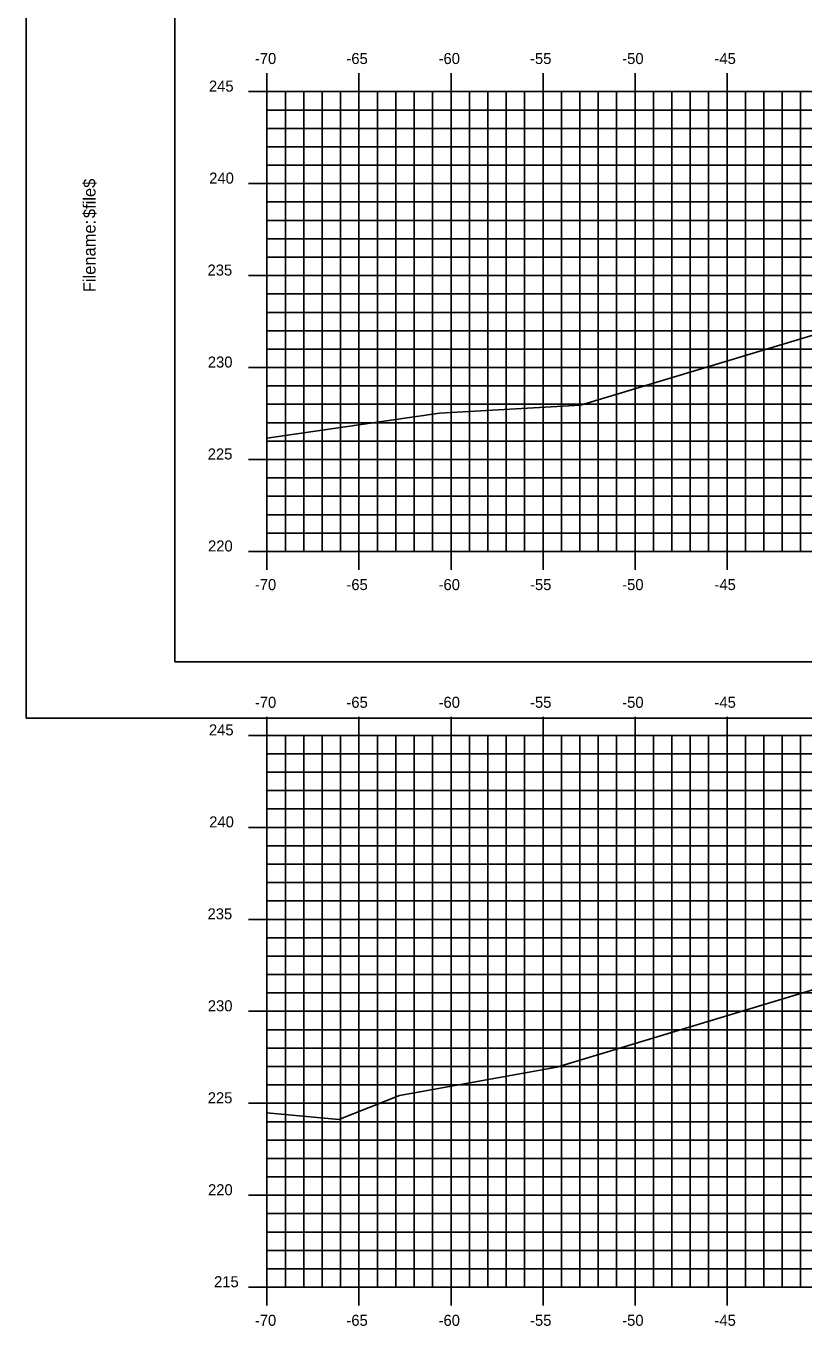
# Model space of a CAD drawing. Extents: x 1168600 to 1177589, y 610178 to 611246.
# Drawn here: x 1171332.4 to 1171374.7, y 610907.5 to 610978.2 of the extents above; entities that cross this region are included whole.
import ezdxf

# ---------------------------------------------------------------- set-up
doc = ezdxf.new("R2010")
doc.units = 0
for name, color, linetype in [('_Construction', 7, 'Continuous'), ('_Station Equation', 7, 'Continuous'), ('H_V ANNOTATION', 7, 'Continuous'), ('MAJOR', 7, 'Continuous'), ('MINOR', 7, 'Continuous')]:
    doc.layers.add(name, color=color, linetype=linetype)

msp = doc.modelspace()

# ---------------------------------------------------------------- linework, layer by layer
at = {"layer": '_Construction'}
for p, q in [((1171340.532, 611048.596), (1171340.532, 610943.596)), ((1171340.532, 610943.596), (1171500.532, 610943.596)), ((1171345.532, 610940.598), (1171345.532, 610939.596)), ((1171350.532, 610940.598), (1171350.532, 610939.596)), ((1171355.532, 610940.598), (1171355.532, 610939.596)), ((1171360.532, 610940.598), (1171360.532, 610939.596)), ((1171365.532, 610940.598), (1171365.532, 610939.596)), ((1171370.532, 610940.598), (1171370.532, 610939.596)), ((1171344.53, 610939.596), (1171345.532, 610939.596)), ((1171345.532, 610939.596), (1171485.532, 610939.596)), ((1171345.532, 610909.596), (1171345.532, 610939.596)), ((1171345.532, 610909.596), (1171345.532, 610939.596)), ((1171345.532, 610939.596), (1171485.532, 610939.596)), ((1171346.532, 610909.596), (1171346.532, 610939.596)), ((1171347.532, 610909.596), (1171347.532, 610939.596)), ((1171348.532, 610909.596), (1171348.532, 610939.596)), ((1171349.532, 610909.596), (1171349.532, 610939.596)), ((1171350.532, 610909.596), (1171350.532, 610939.596)), ((1171351.532, 610909.596), (1171351.532, 610939.596)), ((1171352.532, 610909.596), (1171352.532, 610939.596)), ((1171353.532, 610909.596), (1171353.532, 610939.596)), ((1171354.532, 610909.596), (1171354.532, 610939.596)), ((1171355.532, 610909.596), (1171355.532, 610939.596)), ((1171356.532, 610909.596), (1171356.532, 610939.596)), ((1171357.532, 610909.596), (1171357.532, 610939.596)), ((1171358.532, 610909.596), (1171358.532, 610939.596)), ((1171359.532, 610909.596), (1171359.532, 610939.596)), ((1171360.532, 610909.596), (1171360.532, 610939.596)), ((1171361.532, 610909.596), (1171361.532, 610939.596)), ((1171362.532, 610909.596), (1171362.532, 610939.596)), ((1171363.532, 610909.596), (1171363.532, 610939.596)), ((1171364.532, 610909.596), (1171364.532, 610939.596)), ((1171365.532, 610909.596), (1171365.532, 610939.596)), ((1171366.532, 610909.596), (1171366.532, 610939.596)), ((1171367.532, 610909.596), (1171367.532, 610939.596)), ((1171368.532, 610909.596), (1171368.532, 610939.596)), ((1171369.532, 610909.596), (1171369.532, 610939.596)), ((1171370.532, 610909.596), (1171370.532, 610939.596)), ((1171371.532, 610909.596), (1171371.532, 610939.596)), ((1171372.532, 610909.596), (1171372.532, 610939.596)), ((1171373.532, 610909.596), (1171373.532, 610939.596)), ((1171374.532, 610909.596), (1171374.532, 610939.596)), ((1171345.532, 610938.596), (1171485.532, 610938.596)), ((1171345.532, 610938.596), (1171346.534, 610938.596)), ((1171345.532, 610937.596), (1171485.532, 610937.596)), ((1171345.532, 610937.596), (1171346.534, 610937.596)), ((1171345.532, 610936.596), (1171485.532, 610936.596)), ((1171345.532, 610936.596), (1171346.534, 610936.596)), ((1171345.532, 610935.596), (1171485.532, 610935.596)), ((1171345.532, 610935.596), (1171346.534, 610935.596)), ((1171344.53, 610934.596), (1171345.532, 610934.596)), ((1171345.532, 610934.596), (1171485.532, 610934.596)), ((1171345.532, 610933.596), (1171485.532, 610933.596)), ((1171345.532, 610933.596), (1171346.534, 610933.596)), ((1171345.532, 610932.596), (1171485.532, 610932.596)), ((1171345.532, 610932.596), (1171346.534, 610932.596)), ((1171345.532, 610931.596), (1171485.532, 610931.596)), ((1171345.532, 610931.596), (1171346.534, 610931.596)), ((1171345.532, 610930.596), (1171485.532, 610930.596)), ((1171345.532, 610930.596), (1171346.534, 610930.596)), ((1171344.53, 610929.596), (1171345.532, 610929.596)), ((1171345.532, 610929.596), (1171485.532, 610929.596)), ((1171345.532, 610928.596), (1171485.532, 610928.596)), ((1171345.532, 610928.596), (1171346.534, 610928.596)), ((1171345.532, 610927.596), (1171485.532, 610927.596)), ((1171345.532, 610927.596), (1171346.534, 610927.596)), ((1171345.532, 610926.596), (1171485.532, 610926.596)), ((1171345.532, 610926.596), (1171346.534, 610926.596)), ((1171345.532, 610925.596), (1171485.532, 610925.596)), ((1171345.532, 610925.596), (1171346.534, 610925.596)), ((1171344.53, 610924.596), (1171345.532, 610924.596)), ((1171345.532, 610924.596), (1171485.532, 610924.596)), ((1171345.532, 610923.596), (1171485.532, 610923.596)), ((1171345.532, 610923.596), (1171346.534, 610923.596)), ((1171345.532, 610922.596), (1171485.532, 610922.596)), ((1171345.532, 610922.596), (1171346.534, 610922.596)), ((1171345.532, 610921.596), (1171485.532, 610921.596)), ((1171345.532, 610921.596), (1171346.534, 610921.596)), ((1171345.532, 610920.596), (1171485.532, 610920.596)), ((1171345.532, 610920.596), (1171346.534, 610920.596)), ((1171344.53, 610919.596), (1171345.532, 610919.596)), ((1171345.532, 610919.596), (1171485.532, 610919.596)), ((1171345.532, 610918.596), (1171485.532, 610918.596)), ((1171345.532, 610918.596), (1171346.534, 610918.596)), ((1171345.532, 610917.596), (1171485.532, 610917.596)), ((1171345.532, 610917.596), (1171346.534, 610917.596)), ((1171345.532, 610916.596), (1171485.532, 610916.596)), ((1171345.532, 610916.596), (1171346.534, 610916.596)), ((1171345.532, 610915.596), (1171485.532, 610915.596)), ((1171345.532, 610915.596), (1171346.534, 610915.596)), ((1171344.53, 610914.596), (1171345.532, 610914.596)), ((1171345.532, 610914.596), (1171485.532, 610914.596)), ((1171345.532, 610913.596), (1171485.532, 610913.596)), ((1171345.532, 610913.596), (1171346.534, 610913.596)), ((1171345.532, 610912.596), (1171485.532, 610912.596)), ((1171345.532, 610912.596), (1171346.534, 610912.596)), ((1171345.532, 610911.596), (1171485.532, 610911.596)), ((1171345.532, 610911.596), (1171346.534, 610911.596)), ((1171345.532, 610910.596), (1171485.532, 610910.596)), ((1171345.532, 610910.596), (1171346.534, 610910.596)), ((1171344.53, 610909.596), (1171345.532, 610909.596)), ((1171345.532, 610909.596), (1171485.532, 610909.596)), ((1171345.532, 610909.596), (1171485.532, 610909.596)), ((1171345.532, 610908.594), (1171345.532, 610909.596)), ((1171350.532, 610908.594), (1171350.532, 610909.596)), ((1171355.532, 610908.594), (1171355.532, 610909.596)), ((1171360.532, 610908.594), (1171360.532, 610909.596)), ((1171365.532, 610908.594), (1171365.532, 610909.596)), ((1171370.532, 610908.594), (1171370.532, 610909.596))]:
    msp.add_line(p, q, dxfattribs=at)
msp.add_lwpolyline([(1171332.439, 610940.537), (1171502.439, 610940.537), (1171502.439, 611050.537), (1171332.439, 611050.537)], close=True, dxfattribs=at)
msp.add_lwpolyline([(1171345.532, 610919.07), (1171349.444, 610918.72), (1171352.735, 610920.019), (1171361.275, 610921.551), (1171378.365, 610926.724), (1171393.142, 610931.463), (1171399.729, 610931.986), (1171400.676, 610932.069), (1171400.88, 610932.06), (1171403.116, 610932.059), (1171405.954, 610932.063), (1171408.804, 610932.024), (1171410.954, 610931.995), (1171413.815, 610931.944), (1171415.954, 610931.906), (1171418.826, 610931.849)], dxfattribs=at)
at = {"layer": '_Station Equation'}
for points in [[(1171345.532, 610955.753), (1171354.905, 610957.119), (1171362.563, 610957.544), (1171385.062, 610964.322), (1171393.108, 610966.821), (1171397.709, 610967.267), (1171398.667, 610967.352), (1171400.057, 610967.478), (1171400.705, 610967.537), (1171402.885, 610967.534), (1171405.743, 610967.53), (1171408.561, 610967.486), (1171410.743, 610967.452), (1171413.594, 610967.405), (1171415.743, 610967.371), (1171418.627, 610967.311)], [(1171345.532, 610955.753), (1171354.906, 610957.119), (1171362.562, 610957.544), (1171385.063, 610964.322), (1171393.108, 610966.821), (1171397.709, 610967.267), (1171398.667, 610967.352), (1171400.056, 610967.478), (1171400.705, 610967.537), (1171402.886, 610967.534), (1171405.743, 610967.53), (1171408.562, 610967.486), (1171410.743, 610967.452), (1171413.595, 610967.405), (1171415.743, 610967.371), (1171418.628, 610967.311)], [(1171345.532, 610919.07), (1171349.444, 610918.72), (1171352.735, 610920.019), (1171361.275, 610921.551), (1171378.365, 610926.723), (1171393.142, 610931.463), (1171399.729, 610931.986), (1171400.676, 610932.069), (1171400.88, 610932.06), (1171403.115, 610932.059), (1171405.954, 610932.063), (1171408.804, 610932.024), (1171410.954, 610931.995), (1171413.816, 610931.944), (1171415.954, 610931.906), (1171418.827, 610931.849)]]:
    msp.add_lwpolyline(points, dxfattribs=at)
at = {"layer": 'MAJOR'}
for p, q in [((1171345.532, 610975.598), (1171345.532, 610974.596)), ((1171350.532, 610975.598), (1171350.532, 610974.596)), ((1171355.532, 610975.598), (1171355.532, 610974.596)), ((1171360.532, 610975.598), (1171360.532, 610974.596)), ((1171365.532, 610975.598), (1171365.532, 610974.596)), ((1171370.532, 610975.598), (1171370.532, 610974.596)), ((1171344.53, 610974.596), (1171345.532, 610974.596)), ((1171345.532, 610974.596), (1171485.532, 610974.596)), ((1171345.532, 610949.596), (1171345.532, 610974.596)), ((1171345.532, 610949.596), (1171345.532, 610974.596)), ((1171345.532, 610974.596), (1171485.532, 610974.596)), ((1171350.532, 610949.596), (1171350.532, 610974.596)), ((1171355.532, 610949.596), (1171355.532, 610974.596)), ((1171360.532, 610949.596), (1171360.532, 610974.596)), ((1171365.532, 610949.596), (1171365.532, 610974.596)), ((1171370.532, 610949.596), (1171370.532, 610974.596)), ((1171344.53, 610969.596), (1171345.532, 610969.596)), ((1171345.532, 610969.596), (1171485.532, 610969.596)), ((1171344.53, 610964.596), (1171345.532, 610964.596)), ((1171345.532, 610964.596), (1171485.532, 610964.596)), ((1171344.53, 610959.596), (1171345.532, 610959.596)), ((1171345.532, 610959.596), (1171485.532, 610959.596)), ((1171344.53, 610954.596), (1171345.532, 610954.596)), ((1171345.532, 610954.596), (1171485.532, 610954.596)), ((1171344.53, 610949.596), (1171345.532, 610949.596)), ((1171345.532, 610949.596), (1171485.532, 610949.596)), ((1171345.532, 610949.596), (1171485.532, 610949.596)), ((1171345.532, 610948.594), (1171345.532, 610949.596)), ((1171350.532, 610948.594), (1171350.532, 610949.596)), ((1171355.532, 610948.594), (1171355.532, 610949.596)), ((1171360.532, 610948.594), (1171360.532, 610949.596)), ((1171365.532, 610948.594), (1171365.532, 610949.596)), ((1171370.532, 610948.594), (1171370.532, 610949.596))]:
    msp.add_line(p, q, dxfattribs=at)
at = {"layer": 'MINOR'}
for p, q in [((1171346.532, 610949.596), (1171346.532, 610974.596)), ((1171347.532, 610949.596), (1171347.532, 610974.596)), ((1171348.532, 610949.596), (1171348.532, 610974.596)), ((1171349.532, 610949.596), (1171349.532, 610974.596)), ((1171351.532, 610949.596), (1171351.532, 610974.596)), ((1171352.532, 610949.596), (1171352.532, 610974.596)), ((1171353.532, 610949.596), (1171353.532, 610974.596)), ((1171354.532, 610949.596), (1171354.532, 610974.596)), ((1171356.532, 610949.596), (1171356.532, 610974.596)), ((1171357.532, 610949.596), (1171357.532, 610974.596)), ((1171358.532, 610949.596), (1171358.532, 610974.596)), ((1171359.532, 610949.596), (1171359.532, 610974.596)), ((1171361.532, 610949.596), (1171361.532, 610974.596)), ((1171362.532, 610949.596), (1171362.532, 610974.596)), ((1171363.532, 610949.596), (1171363.532, 610974.596)), ((1171364.532, 610949.596), (1171364.532, 610974.596)), ((1171366.532, 610949.596), (1171366.532, 610974.596)), ((1171367.532, 610949.596), (1171367.532, 610974.596)), ((1171368.532, 610949.596), (1171368.532, 610974.596)), ((1171369.532, 610949.596), (1171369.532, 610974.596)), ((1171371.532, 610949.596), (1171371.532, 610974.596)), ((1171372.532, 610949.596), (1171372.532, 610974.596)), ((1171373.532, 610949.596), (1171373.532, 610974.596)), ((1171374.532, 610949.596), (1171374.532, 610974.596)), ((1171345.532, 610973.596), (1171485.532, 610973.596)), ((1171345.532, 610973.596), (1171346.534, 610973.596)), ((1171345.532, 610972.596), (1171485.532, 610972.596)), ((1171345.532, 610972.596), (1171346.534, 610972.596)), ((1171345.532, 610971.596), (1171485.532, 610971.596)), ((1171345.532, 610971.596), (1171346.534, 610971.596)), ((1171345.532, 610970.596), (1171485.532, 610970.596)), ((1171345.532, 610970.596), (1171346.534, 610970.596)), ((1171345.532, 610968.596), (1171485.532, 610968.596)), ((1171345.532, 610968.596), (1171346.534, 610968.596)), ((1171345.532, 610967.596), (1171485.532, 610967.596)), ((1171345.532, 610967.596), (1171346.534, 610967.596)), ((1171345.532, 610966.596), (1171485.532, 610966.596)), ((1171345.532, 610966.596), (1171346.534, 610966.596)), ((1171345.532, 610965.596), (1171485.532, 610965.596)), ((1171345.532, 610965.596), (1171346.534, 610965.596)), ((1171345.532, 610963.596), (1171485.532, 610963.596)), ((1171345.532, 610963.596), (1171346.534, 610963.596)), ((1171345.532, 610962.596), (1171485.532, 610962.596)), ((1171345.532, 610962.596), (1171346.534, 610962.596)), ((1171345.532, 610961.596), (1171485.532, 610961.596)), ((1171345.532, 610961.596), (1171346.534, 610961.596)), ((1171345.532, 610960.596), (1171485.532, 610960.596)), ((1171345.532, 610960.596), (1171346.534, 610960.596)), ((1171345.532, 610958.596), (1171485.532, 610958.596)), ((1171345.532, 610958.596), (1171346.534, 610958.596)), ((1171345.532, 610957.596), (1171485.532, 610957.596)), ((1171345.532, 610957.596), (1171346.534, 610957.596)), ((1171345.532, 610956.596), (1171485.532, 610956.596)), ((1171345.532, 610956.596), (1171346.534, 610956.596)), ((1171345.532, 610955.596), (1171485.532, 610955.596)), ((1171345.532, 610955.596), (1171346.534, 610955.596)), ((1171345.532, 610953.596), (1171485.532, 610953.596)), ((1171345.532, 610953.596), (1171346.534, 610953.596)), ((1171345.532, 610952.596), (1171485.532, 610952.596)), ((1171345.532, 610952.596), (1171346.534, 610952.596)), ((1171345.532, 610951.596), (1171485.532, 610951.596)), ((1171345.532, 610951.596), (1171346.534, 610951.596)), ((1171345.532, 610950.596), (1171485.532, 610950.596)), ((1171345.532, 610950.596), (1171346.534, 610950.596))]:
    msp.add_line(p, q, dxfattribs=at)

# ---------------------------------------------------------------- texts
at = {"layer": '_Construction'}
for s, p in [('$file$', (1171336.217, 610967.722)), ('Filename:', (1171336.217, 610963.695))]:
    msp.add_text(s, height=0.6696, rotation=90, dxfattribs=at).set_placement(p)
for s, p in [('-70', (1171344.874, 610941.096)), ('-65', (1171349.85, 610941.096)), ('-60', (1171354.858, 610941.096)), ('-55', (1171359.828, 610941.096)), ('-50', (1171364.836, 610941.096)), ('-45', (1171369.85, 610941.096)), ('245', (1171342.378, 610939.596)), ('240', (1171342.394, 610934.596)), ('235', (1171342.303, 610929.596)), ('230', (1171342.319, 610924.596)), ('225', (1171342.314, 610919.596)), ('220', (1171342.33, 610914.596)), ('215', (1171342.657, 610909.596)), ('-70', (1171344.874, 610907.496)), ('-65', (1171349.85, 610907.496)), ('-60', (1171354.858, 610907.496)), ('-55', (1171359.828, 610907.496)), ('-50', (1171364.836, 610907.496)), ('-45', (1171369.85, 610907.496))]:
    msp.add_text(s, height=0.6, dxfattribs=at).set_placement(p)
at = {"layer": 'H_V ANNOTATION'}
for s, p in [('-70', (1171344.874, 610976.096)), ('-65', (1171349.85, 610976.096)), ('-60', (1171354.858, 610976.096)), ('-55', (1171359.828, 610976.096)), ('-50', (1171364.836, 610976.096)), ('-45', (1171369.85, 610976.096)), ('245', (1171342.378, 610974.596)), ('240', (1171342.394, 610969.596)), ('235', (1171342.303, 610964.596)), ('230', (1171342.319, 610959.596)), ('225', (1171342.314, 610954.596)), ('220', (1171342.33, 610949.596)), ('-70', (1171344.874, 610947.496)), ('-65', (1171349.85, 610947.496)), ('-60', (1171354.858, 610947.496)), ('-55', (1171359.828, 610947.496)), ('-50', (1171364.836, 610947.496)), ('-45', (1171369.85, 610947.496))]:
    msp.add_text(s, height=0.6, dxfattribs=at).set_placement(p)

doc.saveas('drawing.dxf')
